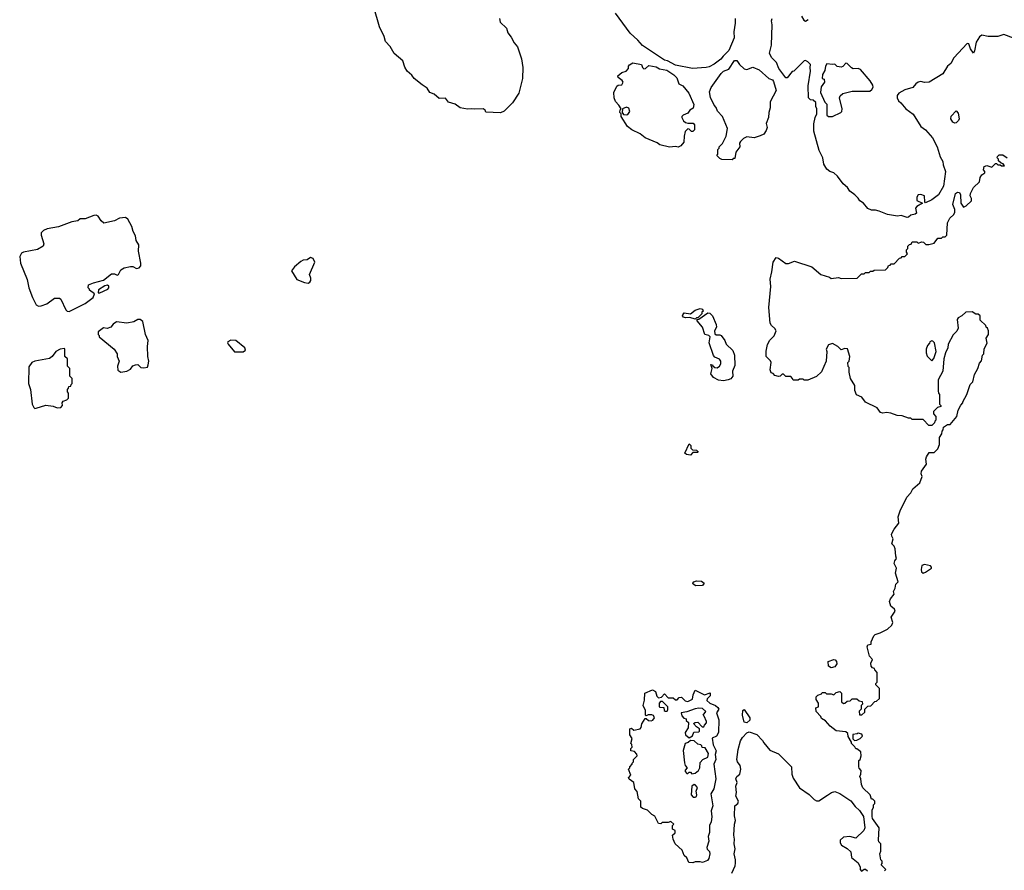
# Model space of a CAD drawing. Extents: x 1861455 to 2058065, y 200073 to 437907.
# Tile 528 of 574: x 1995590 to 2003628, y 373759 to 380704. Entities that reach past the tile are written whole.
import ezdxf

# ---------------------------------------------------------------- set-up
doc = ezdxf.new("R2010")
doc.units = 0

msp = doc.modelspace()

# ---------------------------------------------------------------- linework, layer by layer
at = {"layer": '0CON05XD'}
for points in [[(1999507.5, 380712.5), (1999512, 380685), (1999563.8, 380635), (1999575.6, 380595.6), (1999602.3, 380562.3), (1999626.7, 380515), (1999653.6, 380483.6), (1999686, 380385), (1999696.2, 380315), (1999696, 380225), (1999663.8, 380105), (1999613.3, 380025), (1999545, 379957.5), (1999515, 379942.5), (1999395, 379950), (1999390, 379965), (1999375, 379976.7), (1999305, 379972.5), (1999275, 379977.5), (1999245, 379972.5), (1999185, 379983.8), (1999145, 380015.7), (1999091.9, 380031.9), (1999065, 380062.5), (1999015, 380060), (1998972.5, 380095), (1998939.3, 380109.3), (1998915.9, 380145.9), (1998875, 380171.2), (1998810.8, 380225), (1998791.4, 380251.4), (1998752.9, 380285), (1998734.2, 380315.8), (1998717.4, 380367.4), (1998647.3, 380427.3), (1998614.3, 380484.3), (1998576, 380525), (1998565.9, 380565.9), (1998526.2, 380646.2), (1998482.5, 380805)], [(2001430, 380715), (2001432, 380675), (2001420, 380605), (2001423.3, 380555), (2001378.8, 380451.2), (2001332.5, 380405), (2001315, 380382.5), (2001258.8, 380341.2), (2001219.5, 380320.5), (2001195, 380313.8), (2001083.6, 380306.4), (2000945, 380333.3), (2000877.7, 380367.7), (2000853.8, 380373.8), (2000675, 380494.2), (2000637.2, 380537.2), (2000573, 380593), (2000455, 380756.2)], [(2001973, 380733), (2001990.7, 380700.7), (2002005, 380692.5), (2002027.5, 380705)], [(2003703.6, 380553.6), (2003625, 380583.3), (2003575, 380566.7), (2003495, 380566.7), (2003445, 380577.5), (2003425, 380563.3), (2003399.2, 380520.8), (2003385, 380450), (2003375, 380430), (2003351.2, 380465), (2003338.3, 380508.3), (2003325, 380510), (2003215, 380393.3), (2003192.3, 380347.7), (2003165, 380323.3), (2003125, 380263.3), (2003015, 380194), (2002975, 380191.2), (2002945, 380198.8), (2002925, 380193.3), (2002905, 380180), (2002880.7, 380149.3), (2002815, 380131.2), (2002767.5, 380105), (2002753.6, 380086.4), (2002753.3, 380065), (2002765, 380042.5), (2002783.3, 380025), (2002825, 379976.2), (2002883.9, 379933.9), (2002945, 379832.5), (2002985.7, 379805.7), (2003040.3, 379740.3), (2003080, 379665), (2003103.3, 379585), (2003126.4, 379546.4), (2003128.3, 379518.3), (2003147.5, 379465), (2003132.5, 379345), (2003090, 379275), (2003035, 379233.8), (2002985, 379210), (2002978.3, 379218.3), (2002975.4, 379265.4), (2002947.6, 379277.6), (2002925, 379273.1), (2002912.7, 379255), (2002915, 379228.8), (2002960, 379205), (2002915, 379180), (2002903.3, 379165), (2002910, 379125), (2002900, 379115), (2002865, 379107.5), (2002845, 379092.5), (2002835, 379090), (2002786.1, 379106.1), (2002755, 379100), (2002673.6, 379113.6), (2002605, 379141.2), (2002575, 379150), (2002545, 379150), (2002515, 379162.5), (2002477.5, 379205), (2002447.5, 379225), (2002436.1, 379246.1), (2002407.5, 379275), (2002367.5, 379305), (2002347.5, 379335), (2002312.5, 379365), (2002267, 379427), (2002235, 379453.3), (2002202.5, 379465), (2002180, 379485), (2002154.1, 379524.1), (2002146.7, 379575), (2002117.5, 379635), (2002073.6, 379793.6), (2002073, 379853), (2002082.5, 379905), (2002097.5, 379935), (2002097.5, 379975), (2002090, 379995), (2002088.3, 380028.3), (2002068.3, 380048.3), (2002045, 380050), (2002030, 380065), (2002026.4, 380163.6), (2002046.2, 380285), (2002042.5, 380315), (2002047, 380337), (2002025, 380360), (2002005, 380370), (2001995, 380367.5), (2001910, 380285), (2001895, 380280), (2001855, 380230), (2001845, 380230), (2001835, 380240), (2001787.5, 380305), (2001767.5, 380355), (2001727.5, 380395), (2001711.7, 380431.7), (2001726.7, 380495), (2001732, 380662), (2001726.7, 380695), (2001732.5, 380715)], [(2000965, 379662.5), (2000945, 379670), (2000895, 379663.3), (2000815, 379683.3), (2000795, 379697.5), (2000695, 379740), (2000655, 379772.5), (2000587.5, 379805), (2000552.3, 379832.3), (2000500, 379915), (2000500, 379935), (2000490, 379945), (2000493, 379967), (2000500, 379975), (2000482.5, 380005), (2000453.3, 380035), (2000443.8, 380065), (2000440.7, 380109.3), (2000465, 380162.5), (2000475, 380170), (2000505, 380171.2), (2000515.8, 380194.2), (2000508.3, 380208.3), (2000475, 380232.5), (2000473.3, 380245), (2000505, 380272.5), (2000540, 380285), (2000560, 380305), (2000560, 380325), (2000567.5, 380335), (2000595, 380352.5), (2000665, 380337.5), (2000673.8, 380315), (2000685, 380304), (2000700, 380305), (2000725, 380330), (2000785, 380320), (2000813, 380303), (2000871.7, 380291.7), (2000930, 380255), (2000955, 380230), (2000971.7, 380181.7), (2001003, 380163), (2001052.5, 380105), (2001093, 380013), (2001089.3, 379980.7), (2001060, 379965), (2001045, 379940), (2001005, 379924), (2000996, 379915), (2000995.7, 379905), (2001008.8, 379878.8), (2001025, 379865.6), (2001045, 379859.2), (2001088.3, 379858.3), (2001100, 379845), (2001097.5, 379805), (2001085, 379790), (2001075, 379790), (2001055, 379810), (2001045, 379812.5), (2001022.5, 379792.5), (2001013.6, 379753.6), (2001012.5, 379705), (2000986.4, 379673.6), (2000965, 379662.5)], [(2001405, 379560), (2001323, 379563), (2001305, 379570), (2001280, 379595), (2001290, 379605), (2001290, 379645), (2001300, 379655), (2001300, 379665), (2001327, 379693), (2001357, 379753), (2001367.5, 379815), (2001327.5, 379915), (2001286.4, 379956.4), (2001276.1, 379986.1), (2001260, 380005), (2001228.3, 380068.3), (2001220, 380115), (2001235, 380150), (2001317.5, 380265), (2001335, 380282.5), (2001379.3, 380300.7), (2001425, 380370), (2001445, 380370), (2001467, 380337), (2001505, 380302.5), (2001525, 380296.7), (2001575, 380316.2), (2001625.9, 380295.9), (2001705, 380223.3), (2001735, 380212.5), (2001745, 380200), (2001765.6, 380125), (2001717.7, 380032.3), (2001717.5, 379985), (2001706, 379946), (2001704.2, 379905), (2001684.2, 379855.8), (2001691.1, 379825), (2001685, 379799.2), (2001665, 379770), (2001635, 379756.2), (2001585, 379740), (2001525, 379747.5), (2001500, 379735), (2001475, 379710), (2001467.5, 379695), (2001470, 379665), (2001437, 379623), (2001428.3, 379571.7), (2001415, 379570), (2001405, 379560)], [(2002193.9, 379913.9), (2002225, 379914.4), (2002292.5, 379945), (2002302.5, 379955), (2002304.4, 379975), (2002281.2, 380065), (2002288.8, 380081.2), (2002309.3, 380100.7), (2002385, 380121.2), (2002529.3, 380120.7), (2002546.4, 380133.6), (2002556.4, 380153.6), (2002555, 380170), (2002532.5, 380205), (2002455, 380297.5), (2002435, 380306.7), (2002393.3, 380303.3), (2002380, 380310), (2002345, 380347.5), (2002335, 380350), (2002308.3, 380321.7), (2002295, 380317.5), (2002263, 380323), (2002245, 380340), (2002225, 380337.5), (2002180, 380345), (2002167.5, 380325), (2002161.7, 380288.3), (2002143, 380257), (2002140, 380225), (2002158.3, 380218.3), (2002160, 380195), (2002133.6, 380156.4), (2002128.3, 380108.3), (2002161.7, 380031.7), (2002180, 380015), (2002180, 379925), (2002193.9, 379913.9)], [(2000545, 379926), (2000555, 379931.2), (2000572, 379955), (2000561.7, 379981.7), (2000545, 379990), (2000510, 379975), (2000507.5, 379945), (2000520, 379930), (2000545, 379926)], [(2003225, 379860), (2003207, 379867), (2003192.5, 379895), (2003193, 379917), (2003235, 379960), (2003251.7, 379941.7), (2003260, 379895), (2003255, 379880), (2003235, 379862.5), (2003225, 379860)], [(2003209.3, 378130.7), (2003170, 378055), (2003167.5, 378025), (2003146.7, 377985), (2003133.8, 377935), (2003126.7, 377835), (2003087.5, 377765), (2003087.5, 377675), (2003090, 377655), (2003100, 377645), (2003100, 377565), (2003110, 377555), (2003110, 377545), (2003081.7, 377538.3), (2003050, 377505), (2003050, 377485), (2003070, 377465), (2003070, 377435), (2003060, 377425), (2003058.3, 377411.7), (2003035, 377390), (2003011.7, 377391.7), (2002965, 377440), (2002875, 377440), (2002865, 377450), (2002845, 377450), (2002795, 377470), (2002753, 377473), (2002701.7, 377491.7), (2002665, 377496.7), (2002635, 377492.5), (2002618.3, 377498.3), (2002590, 377535), (2002495, 377582.5), (2002465, 377622.5), (2002420.7, 377640.7), (2002407, 377677), (2002406.4, 377716.4), (2002372.5, 377775), (2002360, 377825), (2002360, 377865), (2002353, 377873), (2002350, 377905), (2002360, 377915), (2002367.5, 377955), (2002347, 378017), (2002325, 378020), (2002295, 378010), (2002270, 378035), (2002225, 378060), (2002191.7, 378048.3), (2002172.5, 378015), (2002180, 377995), (2002172.5, 377915), (2002135, 377830), (2002095, 377790), (2002025, 377760), (2001995, 377760), (2001985, 377770), (2001955, 377770), (2001945, 377760), (2001905, 377760), (2001900, 377775), (2001885, 377790), (2001845, 377790), (2001825, 377810), (2001815, 377810), (2001797, 377793), (2001785, 377790), (2001755, 377800), (2001740, 377815), (2001725, 377820), (2001717.5, 377845), (2001723.8, 377905), (2001718.6, 377918.6), (2001685, 377953.3), (2001685, 377996.7), (2001695, 378053.3), (2001715, 378087.5), (2001748.3, 378121.7), (2001766, 378165), (2001755, 378182.5), (2001726.1, 378206.1), (2001715.9, 378225.9), (2001706.5, 378355), (2001720.6, 378525), (2001717.1, 378585), (2001731.4, 378645), (2001740, 378725), (2001765, 378762.5), (2001785, 378757.5), (2001845, 378712.5), (2001865, 378712.5), (2001915, 378732.5), (2002057, 378687), (2002130, 378625), (2002201.7, 378601.7), (2002215, 378590), (2002275, 378600), (2002295, 378590), (2002427, 378593), (2002461.7, 378628.3), (2002485, 378630), (2002495, 378640), (2002525, 378640), (2002535, 378650), (2002555, 378650), (2002565, 378660), (2002658.3, 378661.7), (2002678.3, 378681.7), (2002681.7, 378698.3), (2002695, 378700), (2002705, 378710), (2002728.3, 378711.7), (2002771.7, 378758.3), (2002785, 378760), (2002795, 378770), (2002815, 378770), (2002838.3, 378791.7), (2002830, 378805), (2002830, 378825), (2002840, 378835), (2002840, 378855), (2002855, 378870), (2002868.3, 378871.7), (2002875, 378890), (2002915, 378890), (2002925, 378880), (2002955, 378890), (2002967, 378887), (2002988.3, 378868.3), (2003011.7, 378868.3), (2003055, 378880), (2003085, 378920), (2003115, 378920), (2003125, 378930), (2003145, 378930), (2003157.5, 378945), (2003163.6, 379046.4), (2003182.5, 379085), (2003215, 379112.5), (2003225, 379132.5), (2003224, 379155), (2003208.6, 379195), (2003230, 379285), (2003246.7, 379296.7), (2003263, 379293), (2003270, 379275), (2003273.3, 379205), (2003295, 379172.5), (2003316.4, 379183.6), (2003360, 379225), (2003360, 379245), (2003350, 379265), (2003352.5, 379285), (2003377.5, 379335), (2003425, 379380), (2003430, 379415), (2003443.6, 379436.4), (2003470, 379455), (2003470, 379465), (2003458.3, 379478.3), (2003463.6, 379506.4), (2003485, 379512.5), (2003525, 379500), (2003555, 379530), (2003565, 379530), (2003575, 379520), (2003595, 379520), (2003605, 379510), (2003628.3, 379511.7), (2003618.3, 379528.3), (2003601.7, 379531.7), (2003581.7, 379551.7), (2003580, 379565), (2003570, 379575), (2003571.7, 379588.3), (2003585, 379600), (2003615, 379600), (2003650, 379575)], [(1995995, 378322.9), (1996125, 378386.2), (1996190, 378435), (1996200, 378465), (1996160, 378495), (1996160, 378505), (1996150, 378515), (1996151.7, 378538.3), (1996193, 378557), (1996275, 378577.5), (1996341.2, 378628.8), (1996365, 378628.8), (1996385, 378617.5), (1996397.5, 378625), (1996417, 378663), (1996443, 378677), (1996495, 378690), (1996515, 378690), (1996545, 378672.5), (1996565, 378677.5), (1996578, 378695), (1996580, 378715), (1996561.2, 378815), (1996563.8, 378865), (1996542.3, 378902.3), (1996535, 378940), (1996516.7, 378975), (1996506, 379015), (1996473.8, 379075), (1996455, 379088), (1996405.9, 379084.1), (1996365, 379061.2), (1996276.1, 379043.9), (1996255, 379060.8), (1996230.5, 379100.5), (1996215, 379107.1), (1996195, 379104.3), (1996125, 379078.9), (1996085, 379076.9), (1996065, 379062.9), (1996015, 379053.1), (1995907, 379013), (1995816, 378996), (1995785, 378984.2), (1995767.1, 378965), (1995767.1, 378945), (1995787.5, 378875), (1995781.2, 378855), (1995735, 378828.8), (1995622.9, 378807.1), (1995605, 378798.8), (1995590.5, 378769.5), (1995595.9, 378715.9), (1995652.3, 378582.3), (1995664.2, 378515), (1995694.2, 378435), (1995726.2, 378375), (1995745, 378364.2), (1995765, 378367.5), (1995813.3, 378385), (1995875, 378430), (1995915, 378430), (1995925, 378422.5), (1995967.5, 378335), (1995976.7, 378325), (1995995, 378322.9)], [(1997945, 378553.8), (1997959.3, 378560.7), (1997967.5, 378575), (1997967.5, 378595), (1997956, 378625), (1997999.4, 378725), (1997986.2, 378755), (1997965, 378763.8), (1997935.9, 378744.1), (1997905, 378741.2), (1997885, 378731.2), (1997833, 378687), (1997808.8, 378655), (1997853.9, 378583.9), (1997915, 378558.8), (1997945, 378553.8)], [(1996245, 378473.8), (1996308.8, 378505), (1996318, 378515), (1996319.2, 378529.2), (1996306, 378536), (1996285, 378531.2), (1996235, 378497.5), (1996230, 378475), (1996245, 378473.8)], [(2001105, 378260), (2001061.7, 378271.7), (2001025, 378270), (2001010, 378275), (2001000, 378285), (2001002.5, 378295), (2001015, 378310), (2001067, 378303), (2001105, 378332.5), (2001145, 378347.5), (2001165, 378340), (2001170, 378325), (2001160, 378315), (2001158.3, 378301.7), (2001128.3, 378271.7), (2001115, 378270), (2001105, 378260)], [(2002650, 373755), (2002660, 373765), (2002622.5, 373805), (2002630, 373815), (2002630, 373835), (2002620, 373845), (2002612.5, 373895), (2002620, 373915), (2002620, 373975), (2002603, 373993), (2002600, 374005), (2002607.5, 374105), (2002553, 374183), (2002548.3, 374198.3), (2002548.3, 374251.7), (2002560, 374275), (2002560, 374295), (2002570, 374305), (2002570, 374325), (2002555, 374340), (2002545, 374340), (2002532.5, 374375), (2002473.6, 374433.6), (2002460.7, 374460.7), (2002456.4, 374506.4), (2002447.5, 374525), (2002457.5, 374545), (2002460, 374575), (2002443, 374593), (2002440, 374605), (2002440, 374655), (2002450, 374665), (2002460, 374695), (2002457, 374727), (2002425, 374750), (2002415, 374750), (2002408.3, 374768.3), (2002380, 374795), (2002380, 374805), (2002353, 374853), (2002350, 374875), (2002335, 374890), (2002255, 374897.5), (2002205, 374937.5), (2002169.3, 374979.3), (2002135, 375000), (2002130, 375015), (2002092.5, 375055), (2002090, 375085), (2002110, 375095), (2002110, 375125), (2002093, 375153), (2002093, 375177), (2002105, 375190), (2002135, 375200), (2002140, 375210), (2002165, 375210), (2002175, 375200), (2002215, 375200), (2002235, 375192.5), (2002255, 375210), (2002285, 375220), (2002300, 375205), (2002300, 375135), (2002315, 375120), (2002327, 375123), (2002345, 375140), (2002368.3, 375141.7), (2002385, 375160), (2002425, 375160), (2002441.7, 375141.7), (2002468.3, 375138.3), (2002470, 375115), (2002460, 375105), (2002460, 375075), (2002442.5, 375057.5), (2002445, 375030), (2002465, 375030), (2002488.3, 375051.7), (2002490, 375075), (2002515, 375100), (2002538.3, 375101.7), (2002571.7, 375138.3), (2002585, 375140), (2002608.3, 375161.7), (2002610, 375245), (2002580, 375275), (2002580, 375285), (2002590, 375295), (2002590, 375375), (2002570, 375395), (2002568.3, 375408.3), (2002551.7, 375411.7), (2002540, 375425), (2002538.3, 375451.7), (2002551.7, 375481.7), (2002528.3, 375508.3), (2002507.5, 375585), (2002515, 375600), (2002540, 375605), (2002540, 375625), (2002562.5, 375675), (2002572.5, 375685), (2002615, 375697.5), (2002675, 375727.5), (2002708.3, 375761.7), (2002717.5, 375782.5), (2002703.6, 375826.4), (2002736.7, 375875), (2002732.5, 375892.5), (2002702.5, 375915), (2002690, 375955), (2002697.5, 375975), (2002727.5, 376015), (2002723, 376037), (2002737, 376063), (2002742.5, 376095), (2002760, 376115), (2002740, 376185), (2002747.5, 376225), (2002730, 376265), (2002733, 376287), (2002747.5, 376305), (2002742.5, 376325), (2002737.5, 376385), (2002730, 376405), (2002710, 376425), (2002720, 376465), (2002708.3, 376488.3), (2002707.5, 376505), (2002727.5, 376545), (2002767, 376593), (2002760, 376645), (2002777.5, 376695), (2002833, 376807), (2002865, 376840), (2002880, 376875), (2002937, 376923), (2002957.5, 376975), (2002950, 376995), (2002953, 377017), (2002992.5, 377075), (2002987.5, 377115), (2002993.9, 377136.1), (2003015, 377170), (2003055, 377170), (2003085, 377200), (2003100, 377235), (2003098.3, 377291.7), (2003117, 377323), (2003120, 377345), (2003130, 377355), (2003131.7, 377378.3), (2003165, 377400), (2003185, 377400), (2003240, 377465), (2003250, 377515), (2003273, 377557), (2003290, 377575), (2003290, 377585), (2003322.5, 377645), (2003350, 377725), (2003371.7, 377748.3), (2003383.6, 377806.4), (2003412.5, 377855), (2003425, 377900), (2003441.7, 377918.3), (2003450, 377965), (2003460, 377975), (2003463, 378017), (2003487, 378063), (2003480, 378105), (2003497.5, 378135), (2003497.5, 378165), (2003490, 378185), (2003480, 378195), (2003478.3, 378208.3), (2003431.7, 378251.7), (2003430, 378285), (2003415, 378300), (2003395, 378300), (2003365, 378320), (2003313, 378317), (2003280, 378285), (2003250.7, 378269.3), (2003242.5, 378255), (2003250, 378185), (2003239.3, 378160.7), (2003209.3, 378130.7)], [(1996415, 377827.5), (1996465, 377833.8), (1996495, 377850), (1996515, 377877.5), (1996535, 377887.5), (1996555, 377890), (1996580, 377865), (1996605, 377861.2), (1996633, 377867), (1996640, 377885), (1996643.3, 377915), (1996636, 377955), (1996634, 378035), (1996638.8, 378085), (1996616.2, 378135), (1996595, 378240), (1996575, 378256.7), (1996555, 378256.7), (1996521.7, 378238.3), (1996465, 378226.2), (1996381.7, 378238.3), (1996352.3, 378217.7), (1996335, 378192.5), (1996305, 378182.5), (1996275, 378187.5), (1996230, 378155), (1996230, 378135), (1996240, 378125), (1996240, 378115), (1996363, 378013), (1996387, 377977), (1996386.7, 377955), (1996401.2, 377915), (1996388.8, 377875), (1996391.7, 377841.7), (1996415, 377827.5)], [(2001335, 377756.2), (2001295, 377760), (2001255, 377782.5), (2001233, 377813), (2001243.8, 377855), (2001231.7, 377888.3), (2001245, 377887.5), (2001247.5, 377877.5), (2001263.8, 377863.8), (2001285, 377861.2), (2001303.3, 377875), (2001312.5, 377895), (2001312.5, 377915), (2001303, 377933), (2001265, 377950), (2001253, 377963), (2001218.8, 378065), (2001225.8, 378115), (2001215, 378125.8), (2001182.5, 378135), (2001163.6, 378193.6), (2001120, 378245), (2001121.7, 378258.3), (2001135, 378260), (2001208.3, 378311.7), (2001225, 378307.5), (2001246.1, 378286.1), (2001276.7, 378215), (2001278.8, 378195), (2001261.9, 378165), (2001265, 378138.8), (2001275, 378130.8), (2001305, 378131.2), (2001317.5, 378125), (2001346.7, 378085), (2001357.5, 378055), (2001412.3, 378002.3), (2001425.8, 377965), (2001427.9, 377882.1), (2001408.8, 377835), (2001411.2, 377795), (2001395, 377772.5), (2001375, 377763.3), (2001335, 377756.2)], [(1997415, 377992.5), (1997432.5, 378005), (1997427.5, 378025), (1997355, 378083.8), (1997315, 378088.1), (1997288.6, 378075), (1997285.7, 378065), (1997291.1, 378055), (1997343, 377993), (1997415, 377992.5)], [(2003035, 377920), (2003051.7, 377938.3), (2003072.5, 377995), (2003057.5, 378065), (2003045, 378080), (2003035, 378082.5), (2003020, 378075), (2003017, 378063), (2003000, 378045), (2002990, 378015), (2002990, 377985), (2002998.3, 377958.3), (2003035, 377920)], [(1995715, 377530), (1995725, 377532.5), (1995805, 377557.5), (1995865, 377550), (1995896.4, 377536.4), (1995925, 377538.8), (1995938.8, 377555), (1995937.5, 377575), (1995945, 377590), (1995975, 377600), (1995990, 377615), (1995990, 377655), (1995980, 377665), (1995980, 377685), (1995990, 377695), (1995991.7, 377708.3), (1996008.3, 377711.7), (1996010, 377725), (1996020, 377735), (1996020, 377775), (1996000, 377795), (1996000, 377855), (1995980, 377875), (1995980, 377935), (1995960, 377955), (1995960, 378015), (1995955, 378020), (1995920, 378015), (1995885, 377996.2), (1995856, 377954), (1995833, 377937), (1995715, 377916.7), (1995690, 377905), (1995665, 377870), (1995663.3, 377735), (1995678.8, 377685), (1995692, 377565), (1995705, 377537.5), (1995715, 377530)], [(2001065, 377150), (2001033, 377153), (2001020, 377165), (2001055, 377240), (2001068.3, 377228.3), (2001070, 377205), (2001081.7, 377191.7), (2001115, 377190), (2001130, 377175), (2001125, 377170), (2001085, 377170), (2001065, 377150)], [(2002965, 376186), (2002985, 376192.5), (2003033.3, 376225), (2003033.3, 376235), (2003024.1, 376244.1), (2002975, 376255.8), (2002955, 376248.8), (2002948.1, 376215), (2002952.5, 376195), (2002965, 376186)], [(2001110.9, 376080.9), (2001088, 376095), (2001086, 376105), (2001093.3, 376115), (2001115, 376121.9), (2001155, 376120.6), (2001178, 376105), (2001165, 376084.3), (2001110.9, 376080.9)], [(2002215, 375412.5), (2002192.5, 375425), (2002190, 375465), (2002235, 375480), (2002247, 375477), (2002257.5, 375465), (2002260, 375445), (2002245, 375420), (2002215, 375412.5)], [(2001085, 373820), (2001053.6, 373823.6), (2001035, 373860), (2001015, 373880), (2000997.5, 373925), (2000940, 373975), (2000923.6, 374013.6), (2000920, 374045), (2000940, 374065), (2000940, 374085), (2000920, 374095), (2000920, 374125), (2000930, 374135), (2000905, 374157.5), (2000885, 374150), (2000835, 374150), (2000825, 374140), (2000805, 374142.5), (2000775, 374202.5), (2000750, 374215), (2000715, 374250), (2000673, 374263), (2000660, 374275), (2000660, 374325), (2000643, 374343), (2000631.7, 374401.7), (2000612.5, 374425), (2000602.5, 374475), (2000565, 374502.5), (2000560, 374515), (2000580, 374535), (2000560, 374585), (2000570, 374595), (2000570, 374605), (2000590, 374625), (2000590, 374635), (2000600, 374645), (2000600, 374665), (2000630, 374695), (2000628.3, 374708.3), (2000608.3, 374728.3), (2000580, 374735), (2000580, 374755), (2000590, 374765), (2000587, 374787), (2000580, 374795), (2000590, 374835), (2000570, 374865), (2000570, 374915), (2000585, 374920), (2000602.5, 374902.5), (2000655, 374913.3), (2000663.8, 374925), (2000668.8, 374955), (2000695, 375000), (2000705, 375000), (2000723.6, 374983.6), (2000745, 374980), (2000757.5, 374985), (2000772.5, 375005), (2000763, 375023), (2000749.3, 375029.3), (2000720.7, 375029.3), (2000705, 375020), (2000700, 375025), (2000700, 375065), (2000680, 375105), (2000690.7, 375149.3), (2000693.6, 375206.4), (2000755, 375232.5), (2000779.3, 375219.3), (2000791.2, 375181.2), (2000805, 375167.5), (2000828.3, 375171.7), (2000855, 375200), (2000885, 375167.5), (2000925, 375166.7), (2000945, 375152.5), (2000957.5, 375152.5), (2000975, 375170), (2000991.7, 375171.7), (2001023, 375143), (2001045, 375138.8), (2001083.8, 375156.2), (2001087, 375193), (2001105, 375230), (2001180.7, 375190.7), (2001227, 375207), (2001226.7, 375185), (2001201.7, 375158.3), (2001200, 375145), (2001224.2, 375124.2), (2001270, 375105), (2001289.5, 375089.5), (2001296.2, 375075), (2001277.5, 375045), (2001297, 374987), (2001295.5, 374884.5), (2001278.8, 374855), (2001242.5, 374837.5), (2001251.2, 374785), (2001276.2, 374735), (2001268.8, 374705), (2001272.5, 374665), (2001257.5, 374625), (2001272.2, 374505), (2001258, 374425), (2001233.3, 374385), (2001249.4, 374285), (2001236.1, 374243.9), (2001241.2, 374195), (2001236, 374155), (2001222.5, 374125), (2001220.7, 374069.3), (2001210, 374035), (2001217, 373997), (2001200, 373945), (2001201.7, 373931.7), (2001221.7, 373911.7), (2001223.3, 373895), (2001215.7, 373855), (2001205, 373838.8), (2001165, 373823.3), (2001145, 373827.5), (2001105, 373827.5), (2001085, 373820)], [(2000858.3, 375058.3), (2000875, 375060), (2000881.7, 375068.3), (2000880, 375095), (2000838.3, 375138.3), (2000821.7, 375138.3), (2000810, 375125), (2000810, 375095), (2000815, 375090), (2000848.3, 375088.3), (2000850, 375065), (2000858.3, 375058.3)], [(2001055, 374840), (2001083, 374857), (2001093.3, 374886.7), (2001135, 374890), (2001140, 374895), (2001140, 374915), (2001115, 374930), (2001091.7, 374958.3), (2001103, 374967), (2001125, 374970), (2001161.7, 374931.7), (2001175, 374930), (2001180, 374945), (2001197, 374963), (2001197.5, 374975), (2001178.3, 375018.3), (2001170, 375025), (2001190, 375055), (2001165, 375080), (2001135, 375082.5), (2001105, 375076.7), (2001036.4, 375053.6), (2000990, 375045), (2000995, 375020), (2001011.7, 375001.7), (2001030, 374995), (2001031.7, 374981.7), (2001050, 374965), (2001047, 374923), (2001022.5, 374885), (2001026.7, 374865), (2001055, 374840)], [(2001525, 374962.5), (2001505, 374970), (2001492, 375025), (2001494.3, 375065), (2001505, 375072.5), (2001550, 375005), (2001550, 374985), (2001525, 374962.5)], [(2001403.3, 373735), (2001430, 373795), (2001433, 373817), (2001433.3, 373845), (2001422.5, 373895), (2001430, 373935), (2001421.4, 373975), (2001424.3, 374015), (2001419.4, 374045), (2001424, 374135), (2001434, 374165), (2001424.4, 374205), (2001429.2, 374285), (2001451.2, 374305), (2001458.8, 374325), (2001436.2, 374365), (2001440.8, 374395), (2001435.8, 374445), (2001445.8, 374475), (2001435.6, 374505), (2001444.3, 374525), (2001470, 374545), (2001476, 374585), (2001470.6, 374615), (2001450, 374645), (2001445.4, 374665), (2001454.6, 374745), (2001474.2, 374815.8), (2001490, 374845), (2001525, 374882.5), (2001545, 374890), (2001607, 374867), (2001655, 374820), (2001665, 374800), (2001715, 374740), (2001785, 374710), (2001890, 374605), (2001892.5, 374545), (2001903, 374513), (2001955, 374432.5), (2002035, 374377.5), (2002075, 374337.5), (2002095, 374327.5), (2002115, 374327.5), (2002185, 374373.3), (2002216.4, 374393.6), (2002245, 374402.5), (2002285, 374387.5), (2002375, 374327.5), (2002410.5, 374280.5), (2002446.4, 374246.4), (2002477.5, 374197.5), (2002488, 374105), (2002480, 374085), (2002415, 374021.4), (2002365.8, 374034.2), (2002315, 374030), (2002287.5, 374005), (2002287.5, 373985), (2002297.5, 373965), (2002345, 373937.5), (2002375, 373910), (2002380, 373865), (2002435, 373820), (2002450, 373785), (2002450, 373765), (2002461.7, 373751.7), (2002485, 373770), (2002495, 373770), (2002510, 373755)], [(2002405, 374820), (2002425, 374822.5), (2002450, 374835), (2002470, 374855), (2002465, 374870), (2002435, 374880), (2002427, 374873), (2002391.7, 374868.3), (2002391.7, 374831.7), (2002405, 374820)], [(2001078.3, 374548.3), (2001105, 374552.5), (2001132.5, 374575), (2001142.5, 374595), (2001145, 374640), (2001167, 374663), (2001206.4, 374683.6), (2001213, 374713), (2001185, 374760), (2001161.7, 374761.7), (2001160, 374775), (2001150, 374785), (2001125, 374790), (2001097, 374817), (2001065, 374820), (2001047, 374803), (2001023.3, 374795), (2001006.4, 374736.4), (2001017, 374637), (2001022.5, 374615), (2001040, 374595), (2001023.9, 374576.1), (2001023.3, 374565), (2001035, 374550), (2001045, 374550), (2001055, 374560), (2001065, 374560), (2001078.3, 374548.3)], [(2001105, 374356), (2001115, 374363.3), (2001118.8, 374375), (2001112, 374405), (2001122.5, 374435), (2001105, 374457.5), (2001095, 374460), (2001077.5, 374445), (2001072.5, 374375), (2001087.5, 374357.5), (2001105, 374356)]]:
    msp.add_lwpolyline(points, dxfattribs=at)

doc.saveas('drawing.dxf')
